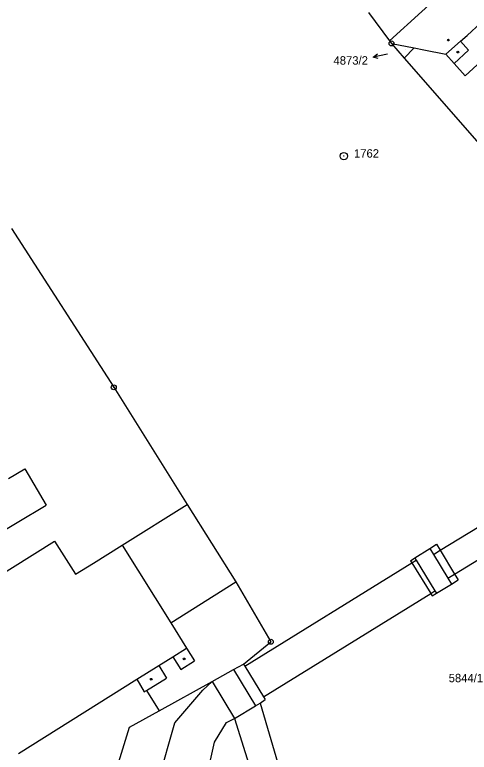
# Model space of a CAD drawing. Extents: x -735092 to -733385, y -1122435 to -1118992.
# Drawn here: x -734825.1 to -734733.2, y -1119511.9 to -1119362.8 of the extents above; entities that cross this region are included whole.
import ezdxf

# ---------------------------------------------------------------- set-up
doc = ezdxf.new("R2010")
doc.units = 0
for name, color, linetype in [('Vrstva 1', 7, 'Continuous'), ('Vrstva 16', 7, 'Continuous'), ('Vrstva 17', 7, 'Continuous'), ('Vrstva 18', 7, 'Continuous'), ('Vrstva 25', 7, 'Continuous'), ('Vrstva 4', 7, 'Continuous')]:
    doc.layers.add(name, color=color, linetype=linetype)

msp = doc.modelspace()

# ---------------------------------------------------------------- linework, layer by layer
at = {"layer": 'Vrstva 1'}
for points in [[(-734749.33, -1119368.03), (-734736.27, -1119356.08)], [(-734753.62, -1119362.29), (-734749.33, -1119368.03)], [(-734733.61, -1119366.92), (-734730.91, -1119364.36)], [(-734734.96, -1119368.11), (-734733.61, -1119366.92)], [(-734749.33, -1119368.03), (-734748.94, -1119368.55)], [(-734748.94, -1119368.55), (-734744.33, -1119369.47)], [(-734748.94, -1119368.55), (-734746.35, -1119371.53)], [(-734737.94, -1119370.73), (-734734.96, -1119368.11)], [(-734746.35, -1119371.53), (-734744.33, -1119369.47)], [(-734744.33, -1119369.47), (-734742.43, -1119369.84)], [(-734742.43, -1119369.84), (-734737.94, -1119370.73)], [(-734746.35, -1119371.53), (-734728.84, -1119391.54)], [(-734737.94, -1119370.73), (-734736.24, -1119372.63)], [(-734734.03, -1119375.09), (-734729.21, -1119370.63)], [(-734736.24, -1119372.63), (-734734.03, -1119375.09)], [(-734825.77, -1119405.96), (-734805.08, -1119438.11)], [(-734805.08, -1119438.11), (-734790.24, -1119461.8)], [(-734826.38, -1119456.57), (-734823.1, -1119454.62)], [(-734823.1, -1119454.62), (-734818.73, -1119461.97)], [(-734830.52, -1119468.98), (-734818.73, -1119461.97)], [(-734803.38, -1119470.05), (-734790.24, -1119461.8)], [(-734790.24, -1119461.8), (-734780.42, -1119477.44)], [(-734830.15, -1119477.35), (-734817.08, -1119469.22)], [(-734817.08, -1119469.22), (-734812.84, -1119475.92)], [(-734809.2, -1119473.66), (-734803.38, -1119470.05)], [(-734812.84, -1119475.92), (-734809.2, -1119473.66)], [(-734780.42, -1119477.44), (-734773.33, -1119489.57)], [(-734778.86, -1119494.1), (-734773.33, -1119489.57)], [(-734785.21, -1119497.61), (-734780.87, -1119495.21)], [(-734780.87, -1119495.21), (-734778.86, -1119494.1)], [(-734778.86, -1119494.1), (-734778.61, -1119494.5)], [(-734778.61, -1119494.5), (-734774.81, -1119500.73)], [(-734824.32, -1119512.15), (-734800.43, -1119497.16)], [(-734800.43, -1119497.16), (-734798.96, -1119499.73)], [(-734795.93, -1119503.54), (-734785.21, -1119497.61)], [(-734798.96, -1119499.73), (-734798.44, -1119499.41)], [(-734798.44, -1119499.41), (-734795.93, -1119503.54)], [(-734775.52, -1119502), (-734774.49, -1119501.24)], [(-734774.81, -1119500.73), (-734774.49, -1119501.24)], [(-734780.66, -1119505.06), (-734776.42, -1119502.53)], [(-734776.42, -1119502.53), (-734775.52, -1119502)], [(-734775.52, -1119502), (-734767.23, -1119530.27)], [(-734801.93, -1119506.86), (-734795.93, -1119503.54)], [(-734780.66, -1119505.06), (-734763.42, -1119560.13)], [(-734806.59, -1119521.93), (-734801.93, -1119506.86)]]:
    msp.add_lwpolyline(points, dxfattribs=at)
at = {"layer": 'Vrstva 25'}
for points in [[(-734751.6, -1119371.615), (-734752.676, -1119371.312), (-734751.788, -1119370.634)], [(-734749.73, -1119370.75), (-734752.676, -1119371.312)]]:
    msp.add_lwpolyline(points, dxfattribs=at)
for centre, radius in [((-734748.94, -1119368.55), 0.5), ((-734748.94, -1119368.55), 0.032), ((-734737.44, -1119367.87), 0.175), ((-734735.51, -1119370.3), 0.175), ((-734758.58, -1119391.34), 0.75), ((-734758.58, -1119391.34), 0.032), ((-734805.08, -1119438.11), 0.5), ((-734805.08, -1119438.11), 0.032), ((-734773.33, -1119489.57), 0.5), ((-734773.33, -1119489.57), 0.032), ((-734790.87, -1119493.04), 0.175), ((-734797.51, -1119497.15), 0.175)]:
    msp.add_circle(centre, radius, dxfattribs=at)
at = {"layer": 'Vrstva 4'}
for points in [[(-734734.96, -1119368.11), (-734733.38, -1119369.92)], [(-734736.24, -1119372.63), (-734733.38, -1119369.92)], [(-734739.07, -1119471.07), (-734717.64, -1119458)], [(-734736.18, -1119475.87), (-734714.71, -1119462.74)], [(-734803.38, -1119470.05), (-734793.56, -1119485.73)], [(-734741.19, -1119470.72), (-734739.81, -1119469.85)], [(-734739.81, -1119469.85), (-734739.07, -1119471.07)], [(-734744.19, -1119472.61), (-734741.19, -1119470.72)], [(-734741.19, -1119470.72), (-734740.47, -1119471.91)], [(-734740.47, -1119471.91), (-734739.07, -1119471.07)], [(-734739.07, -1119471.07), (-734736.18, -1119475.87)], [(-734745.08, -1119473.17), (-734744.19, -1119472.61)], [(-734744.82, -1119473.6), (-734743.93, -1119473.06)], [(-734744.19, -1119472.61), (-734743.93, -1119473.06)], [(-734743.93, -1119473.06), (-734740.15, -1119479.3)], [(-734740.47, -1119471.91), (-734737.55, -1119476.7)], [(-734778.61, -1119494.5), (-734744.82, -1119473.6)], [(-734745.08, -1119473.17), (-734744.82, -1119473.6)], [(-734744.82, -1119473.6), (-734741.01, -1119479.83)], [(-734737.55, -1119476.7), (-734736.18, -1119475.87)], [(-734736.18, -1119475.87), (-734735.46, -1119477.07)], [(-734793.56, -1119485.73), (-734780.42, -1119477.44)], [(-734737.55, -1119476.7), (-734736.81, -1119477.9)], [(-734736.81, -1119477.9), (-734735.46, -1119477.07)], [(-734739.87, -1119479.76), (-734736.81, -1119477.9)], [(-734774.81, -1119500.73), (-734741.01, -1119479.83)], [(-734741.01, -1119479.83), (-734740.15, -1119479.3)], [(-734741.01, -1119479.83), (-734740.73, -1119480.29)], [(-734740.73, -1119480.29), (-734739.87, -1119479.76)], [(-734740.15, -1119479.3), (-734739.87, -1119479.76)], [(-734793.56, -1119485.73), (-734790.38, -1119490.85)], [(-734793.16, -1119492.59), (-734790.38, -1119490.85)], [(-734790.38, -1119490.85), (-734788.77, -1119493.43)], [(-734796.01, -1119494.38), (-734793.16, -1119492.59)], [(-734793.16, -1119492.59), (-734791.55, -1119495.15)], [(-734791.55, -1119495.15), (-734788.77, -1119493.43)], [(-734800.43, -1119497.16), (-734796.01, -1119494.38)], [(-734796.01, -1119494.38), (-734794.4, -1119496.94)], [(-734780.87, -1119495.21), (-734776.42, -1119502.53)], [(-734798.44, -1119499.41), (-734794.4, -1119496.94)], [(-734787.1, -1119499.38), (-734785.21, -1119497.61)], [(-734785.21, -1119497.61), (-734780.66, -1119505.06)], [(-734792.74, -1119505.99), (-734787.1, -1119499.38)], [(-734784.72, -1119509.88), (-734782.27, -1119505.87)], [(-734782.27, -1119505.87), (-734780.66, -1119505.06)], [(-734796.04, -1119517.55), (-734792.74, -1119505.99)], [(-734786.64, -1119518.36), (-734784.72, -1119509.88)]]:
    msp.add_lwpolyline(points, dxfattribs=at)

# ---------------------------------------------------------------- texts
at = {"layer": 'Vrstva 16'}
msp.add_text('4873/2', height=1.7, dxfattribs=at).set_placement((-734760.658, -1119372.84))
at = {"layer": 'Vrstva 17'}
msp.add_text('1762', height=1.7, dxfattribs=at).set_placement((-734756.52, -1119391.65))
at = {"layer": 'Vrstva 18'}
for s, height, p in [('4873/2', 0.1, (-734746.504, -1119369.93)), ('5844/1', 1.7, (-734737.37, -1119497.76))]:
    msp.add_text(s, height=height, dxfattribs=at).set_placement(p)

doc.saveas('drawing.dxf')
